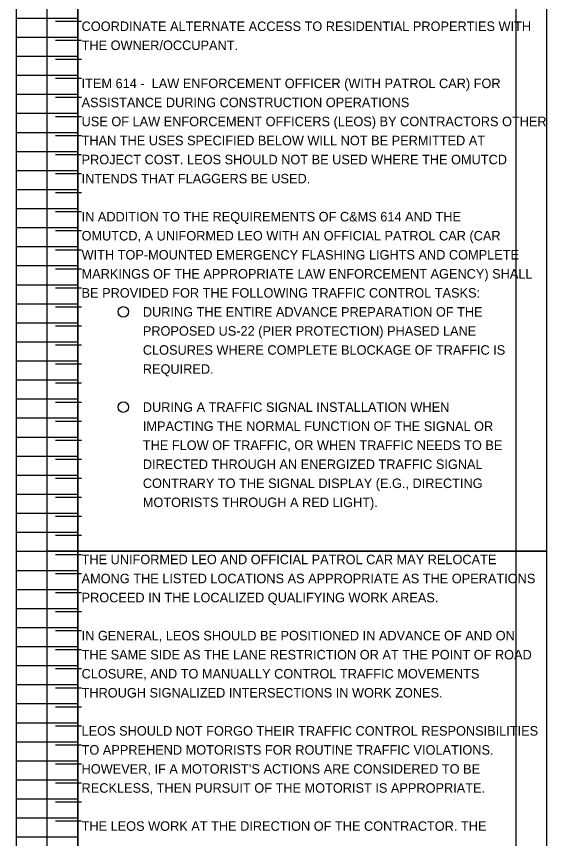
# Model space of a CAD drawing. Extents: x 12522 to 13018, y 1124 to 1902.
# Drawn here: x 12563.34 to 12571.13, y 1744.77 to 1756.86 of the extents above; entities that cross this region are included whole.
import ezdxf

# ---------------------------------------------------------------- set-up
doc = ezdxf.new("R2010")
doc.units = 0
doc.layers.add('SC_Scratch1', color=7, linetype='Continuous')
doc.layers.add('SH_Text', color=7, linetype='Continuous')

msp = doc.modelspace()

# ---------------------------------------------------------------- linework, layer by layer
at = {"layer": 'SC_Scratch1'}
for p, q in [((12564.236, 1769.381), (12564.236, 1728.831)), ((12563.336, 1748.991), (12563.336, 1769.151)), ((12563.336, 1748.991), (12563.336, 1769.151)), ((12564.236, 1748.991), (12564.236, 1769.151)), ((12564.236, 1748.991), (12564.236, 1769.151)), ((12563.336, 1756.831), (12564.236, 1756.831)), ((12563.336, 1756.831), (12564.236, 1756.831)), ((12564.293, 1756.781), (12563.909, 1756.781)), ((12563.336, 1756.551), (12564.236, 1756.551)), ((12563.336, 1756.551), (12564.236, 1756.551)), ((12564.293, 1756.501), (12563.909, 1756.501)), ((12563.336, 1756.271), (12564.236, 1756.271)), ((12563.336, 1756.271), (12564.236, 1756.271)), ((12564.293, 1756.221), (12563.909, 1756.221)), ((12563.336, 1755.991), (12564.236, 1755.991)), ((12563.336, 1755.991), (12564.236, 1755.991)), ((12564.293, 1755.941), (12563.909, 1755.941)), ((12563.336, 1755.711), (12564.236, 1755.711)), ((12563.336, 1755.711), (12564.236, 1755.711)), ((12564.293, 1755.661), (12563.909, 1755.661)), ((12563.336, 1755.431), (12564.236, 1755.431)), ((12563.336, 1755.431), (12564.236, 1755.431)), ((12564.293, 1755.381), (12563.909, 1755.381)), ((12563.336, 1755.151), (12564.236, 1755.151)), ((12563.336, 1755.151), (12564.236, 1755.151)), ((12564.293, 1755.101), (12563.909, 1755.101)), ((12563.336, 1754.871), (12564.236, 1754.871)), ((12563.336, 1754.871), (12564.236, 1754.871)), ((12564.293, 1754.821), (12563.909, 1754.821)), ((12563.336, 1754.591), (12564.236, 1754.591)), ((12563.336, 1754.591), (12564.236, 1754.591)), ((12564.293, 1754.541), (12563.909, 1754.541)), ((12563.336, 1754.311), (12564.236, 1754.311)), ((12563.336, 1754.311), (12564.236, 1754.311)), ((12564.293, 1754.261), (12563.909, 1754.261)), ((12563.336, 1754.031), (12564.236, 1754.031)), ((12563.336, 1754.031), (12564.236, 1754.031)), ((12564.293, 1753.981), (12563.909, 1753.981)), ((12563.336, 1753.751), (12564.236, 1753.751)), ((12563.336, 1753.751), (12564.236, 1753.751)), ((12564.293, 1753.701), (12563.909, 1753.701)), ((12563.336, 1753.471), (12564.236, 1753.471)), ((12563.336, 1753.471), (12564.236, 1753.471)), ((12564.293, 1753.421), (12563.909, 1753.421)), ((12563.336, 1753.191), (12564.236, 1753.191)), ((12563.336, 1753.191), (12564.236, 1753.191)), ((12564.293, 1753.141), (12563.909, 1753.141)), ((12563.336, 1752.911), (12564.236, 1752.911)), ((12563.336, 1752.911), (12564.236, 1752.911)), ((12564.293, 1752.861), (12563.909, 1752.861)), ((12563.336, 1752.631), (12564.236, 1752.631)), ((12563.336, 1752.631), (12564.236, 1752.631)), ((12564.293, 1752.581), (12563.909, 1752.581)), ((12563.336, 1752.351), (12564.236, 1752.351)), ((12563.336, 1752.351), (12564.236, 1752.351)), ((12564.293, 1752.301), (12563.909, 1752.301)), ((12563.336, 1752.071), (12564.236, 1752.071)), ((12563.336, 1752.071), (12564.236, 1752.071)), ((12564.293, 1752.021), (12563.909, 1752.021)), ((12563.336, 1751.791), (12564.236, 1751.791)), ((12563.336, 1751.791), (12564.236, 1751.791)), ((12564.293, 1751.741), (12563.909, 1751.741)), ((12563.336, 1751.511), (12564.236, 1751.511)), ((12563.336, 1751.511), (12564.236, 1751.511)), ((12564.293, 1751.461), (12563.909, 1751.461)), ((12563.336, 1751.231), (12564.236, 1751.231)), ((12563.336, 1751.231), (12564.236, 1751.231)), ((12564.293, 1751.181), (12563.909, 1751.181)), ((12563.336, 1750.951), (12564.236, 1750.951)), ((12563.336, 1750.951), (12564.236, 1750.951)), ((12564.293, 1750.901), (12563.909, 1750.901)), ((12563.336, 1750.671), (12564.236, 1750.671)), ((12563.336, 1750.671), (12564.236, 1750.671)), ((12564.293, 1750.621), (12563.909, 1750.621)), ((12563.336, 1750.391), (12564.236, 1750.391)), ((12563.336, 1750.391), (12564.236, 1750.391)), ((12564.293, 1750.341), (12563.909, 1750.341)), ((12563.336, 1750.111), (12564.236, 1750.111)), ((12563.336, 1750.111), (12564.236, 1750.111)), ((12564.293, 1750.061), (12563.909, 1750.061)), ((12563.336, 1749.831), (12564.236, 1749.831)), ((12563.336, 1749.831), (12564.236, 1749.831)), ((12564.293, 1749.781), (12563.909, 1749.781)), ((12563.336, 1749.551), (12564.236, 1749.551)), ((12563.336, 1749.551), (12564.236, 1749.551)), ((12564.293, 1749.501), (12563.909, 1749.501)), ((12563.336, 1749.271), (12564.236, 1749.271)), ((12563.336, 1749.271), (12564.236, 1749.271)), ((12564.293, 1749.221), (12563.909, 1749.221)), ((12563.336, 1748.991), (12564.236, 1748.991)), ((12563.336, 1728.831), (12563.336, 1748.991)), ((12563.336, 1748.991), (12564.236, 1748.991)), ((12563.336, 1748.991), (12564.236, 1748.991)), ((12563.336, 1728.831), (12563.336, 1748.991)), ((12563.336, 1748.991), (12564.236, 1748.991)), ((12564.293, 1748.941), (12563.909, 1748.941)), ((12564.236, 1728.831), (12564.236, 1748.991)), ((12564.236, 1728.831), (12564.236, 1748.991)), ((12563.336, 1748.711), (12564.236, 1748.711)), ((12563.336, 1748.711), (12564.236, 1748.711)), ((12564.293, 1748.661), (12563.909, 1748.661)), ((12563.336, 1748.431), (12564.236, 1748.431)), ((12563.336, 1748.431), (12564.236, 1748.431)), ((12564.293, 1748.381), (12563.909, 1748.381)), ((12563.336, 1748.151), (12564.236, 1748.151)), ((12563.336, 1748.151), (12564.236, 1748.151)), ((12564.293, 1748.101), (12563.909, 1748.101)), ((12563.336, 1747.871), (12564.236, 1747.871)), ((12563.336, 1747.871), (12564.236, 1747.871)), ((12564.293, 1747.821), (12563.909, 1747.821)), ((12563.336, 1747.591), (12564.236, 1747.591)), ((12563.336, 1747.591), (12564.236, 1747.591)), ((12564.293, 1747.541), (12563.909, 1747.541)), ((12563.336, 1747.311), (12564.236, 1747.311)), ((12563.336, 1747.311), (12564.236, 1747.311)), ((12564.293, 1747.261), (12563.909, 1747.261)), ((12563.336, 1747.031), (12564.236, 1747.031)), ((12563.336, 1747.031), (12564.236, 1747.031)), ((12564.293, 1746.981), (12563.909, 1746.981)), ((12563.336, 1746.751), (12564.236, 1746.751)), ((12563.336, 1746.751), (12564.236, 1746.751)), ((12564.293, 1746.701), (12563.909, 1746.701)), ((12563.336, 1746.471), (12564.236, 1746.471)), ((12563.336, 1746.471), (12564.236, 1746.471)), ((12564.293, 1746.421), (12563.909, 1746.421)), ((12563.336, 1746.191), (12564.236, 1746.191)), ((12563.336, 1746.191), (12564.236, 1746.191)), ((12564.293, 1746.141), (12563.909, 1746.141)), ((12563.336, 1745.911), (12564.236, 1745.911)), ((12563.336, 1745.911), (12564.236, 1745.911)), ((12564.293, 1745.861), (12563.909, 1745.861)), ((12563.336, 1745.631), (12564.236, 1745.631)), ((12563.336, 1745.631), (12564.236, 1745.631)), ((12564.293, 1745.581), (12563.909, 1745.581)), ((12563.336, 1745.351), (12564.236, 1745.351)), ((12563.336, 1745.351), (12564.236, 1745.351)), ((12564.293, 1745.301), (12563.909, 1745.301)), ((12563.336, 1745.071), (12564.236, 1745.071)), ((12563.336, 1745.071), (12564.236, 1745.071)), ((12564.293, 1745.021), (12563.909, 1745.021)), ((12563.336, 1744.791), (12564.236, 1744.791)), ((12563.336, 1744.791), (12564.236, 1744.791))]:
    msp.add_line(p, q, dxfattribs=at)
for points in [[(12563.786, 1769.151), (12571.126, 1769.151), (12571.126, 1748.991), (12563.786, 1748.991)], [(12564.236, 1769.151), (12570.676, 1769.151), (12570.676, 1748.991), (12564.236, 1748.991)], [(12564.236, 1769.151), (12570.676, 1769.151), (12570.676, 1748.991), (12564.236, 1748.991)], [(12563.786, 1748.991), (12571.126, 1748.991), (12571.126, 1728.831), (12563.786, 1728.831)], [(12564.236, 1748.991), (12570.676, 1748.991), (12570.676, 1728.831), (12564.236, 1728.831)], [(12564.236, 1748.991), (12570.676, 1748.991), (12570.676, 1728.831), (12564.236, 1728.831)]]:
    msp.add_lwpolyline(points, close=True, dxfattribs=at)
at = {"layer": 'SH_Text'}
for centre in [(12564.906, 1752.511), (12564.906, 1751.111)]:
    msp.add_circle(centre, 0.0775, dxfattribs=at)

# ---------------------------------------------------------------- texts
for s, p in [('COORDINATE ALTERNATE ACCESS TO RESIDENTIAL PROPERTIES WITH ', (12564.293, 1756.641)), ('THE OWNER/OCCUPANT.', (12564.293, 1756.361)), ('ITEM 614 -  LAW ENFORCEMENT OFFICER (WITH PATROL CAR) FOR ', (12564.293, 1755.801)), ('ASSISTANCE DURING CONSTRUCTION OPERATIONS', (12564.293, 1755.521)), ('USE OF LAW ENFORCEMENT OFFICERS (LEOS) BY CONTRACTORS OTHER ', (12564.293, 1755.241)), ('THAN THE USES SPECIFIED BELOW WILL NOT BE PERMITTED AT ', (12564.293, 1754.961)), ('PROJECT COST. LEOS SHOULD NOT BE USED WHERE THE OMUTCD ', (12564.293, 1754.681)), ('INTENDS THAT FLAGGERS BE USED.', (12564.293, 1754.401)), ('IN ADDITION TO THE REQUIREMENTS OF C&MS 614 AND THE ', (12564.293, 1753.841)), ('OMUTCD, A UNIFORMED LEO WITH AN OFFICIAL PATROL CAR (CAR ', (12564.293, 1753.561)), ('WITH TOP-MOUNTED EMERGENCY FLASHING LIGHTS AND COMPLETE ', (12564.293, 1753.281)), ('MARKINGS OF THE APPROPRIATE LAW ENFORCEMENT AGENCY) SHALL ', (12564.293, 1753.001)), ('BE PROVIDED FOR THE FOLLOWING TRAFFIC CONTROL TASKS:', (12564.293, 1752.721)), ('DURING THE ENTIRE ADVANCE PREPARATION OF THE ', (12565.193, 1752.441)), ('PROPOSED US-22 (PIER PROTECTION) PHASED LANE ', (12565.193, 1752.161)), ('CLOSURES WHERE COMPLETE BLOCKAGE OF TRAFFIC IS ', (12565.193, 1751.881)), ('REQUIRED. ', (12565.193, 1751.601)), ('DURING A TRAFFIC SIGNAL INSTALLATION WHEN ', (12565.193, 1751.041)), ('IMPACTING THE NORMAL FUNCTION OF THE SIGNAL OR ', (12565.193, 1750.761)), ('THE FLOW OF TRAFFIC, OR WHEN TRAFFIC NEEDS TO BE ', (12565.193, 1750.481)), ('DIRECTED THROUGH AN ENERGIZED TRAFFIC SIGNAL ', (12565.193, 1750.201)), ('CONTRARY TO THE SIGNAL DISPLAY (E.G., DIRECTING ', (12565.193, 1749.921)), ('MOTORISTS THROUGH A RED LIGHT). ', (12565.193, 1749.641)), ('THE UNIFORMED LEO AND OFFICIAL PATROL CAR MAY RELOCATE ', (12564.293, 1748.801)), ('AMONG THE LISTED LOCATIONS AS APPROPRIATE AS THE OPERATIONS ', (12564.293, 1748.521)), ('PROCEED IN THE LOCALIZED QUALIFYING WORK AREAS.', (12564.293, 1748.241)), ('IN GENERAL, LEOS SHOULD BE POSITIONED IN ADVANCE OF AND ON ', (12564.293, 1747.681)), ('THE SAME SIDE AS THE LANE RESTRICTION OR AT THE POINT OF ROAD ', (12564.293, 1747.401)), ('CLOSURE, AND TO MANUALLY CONTROL TRAFFIC MOVEMENTS ', (12564.293, 1747.121)), ('THROUGH SIGNALIZED INTERSECTIONS IN WORK ZONES. ', (12564.293, 1746.841)), ('LEOS SHOULD NOT FORGO THEIR TRAFFIC CONTROL RESPONSIBILITIES ', (12564.293, 1746.281)), ('TO APPREHEND MOTORISTS FOR ROUTINE TRAFFIC VIOLATIONS. ', (12564.293, 1746.001)), ('HOWEVER, IF A MOTORIST’S ACTIONS ARE CONSIDERED TO BE ', (12564.293, 1745.721)), ('RECKLESS, THEN PURSUIT OF THE MOTORIST IS APPROPRIATE. ', (12564.293, 1745.441)), ('THE LEOS WORK AT THE DIRECTION OF THE CONTRACTOR. THE ', (12564.293, 1744.881))]:
    msp.add_text(s, height=0.14, dxfattribs=at).set_placement(p)

doc.saveas('drawing.dxf')
